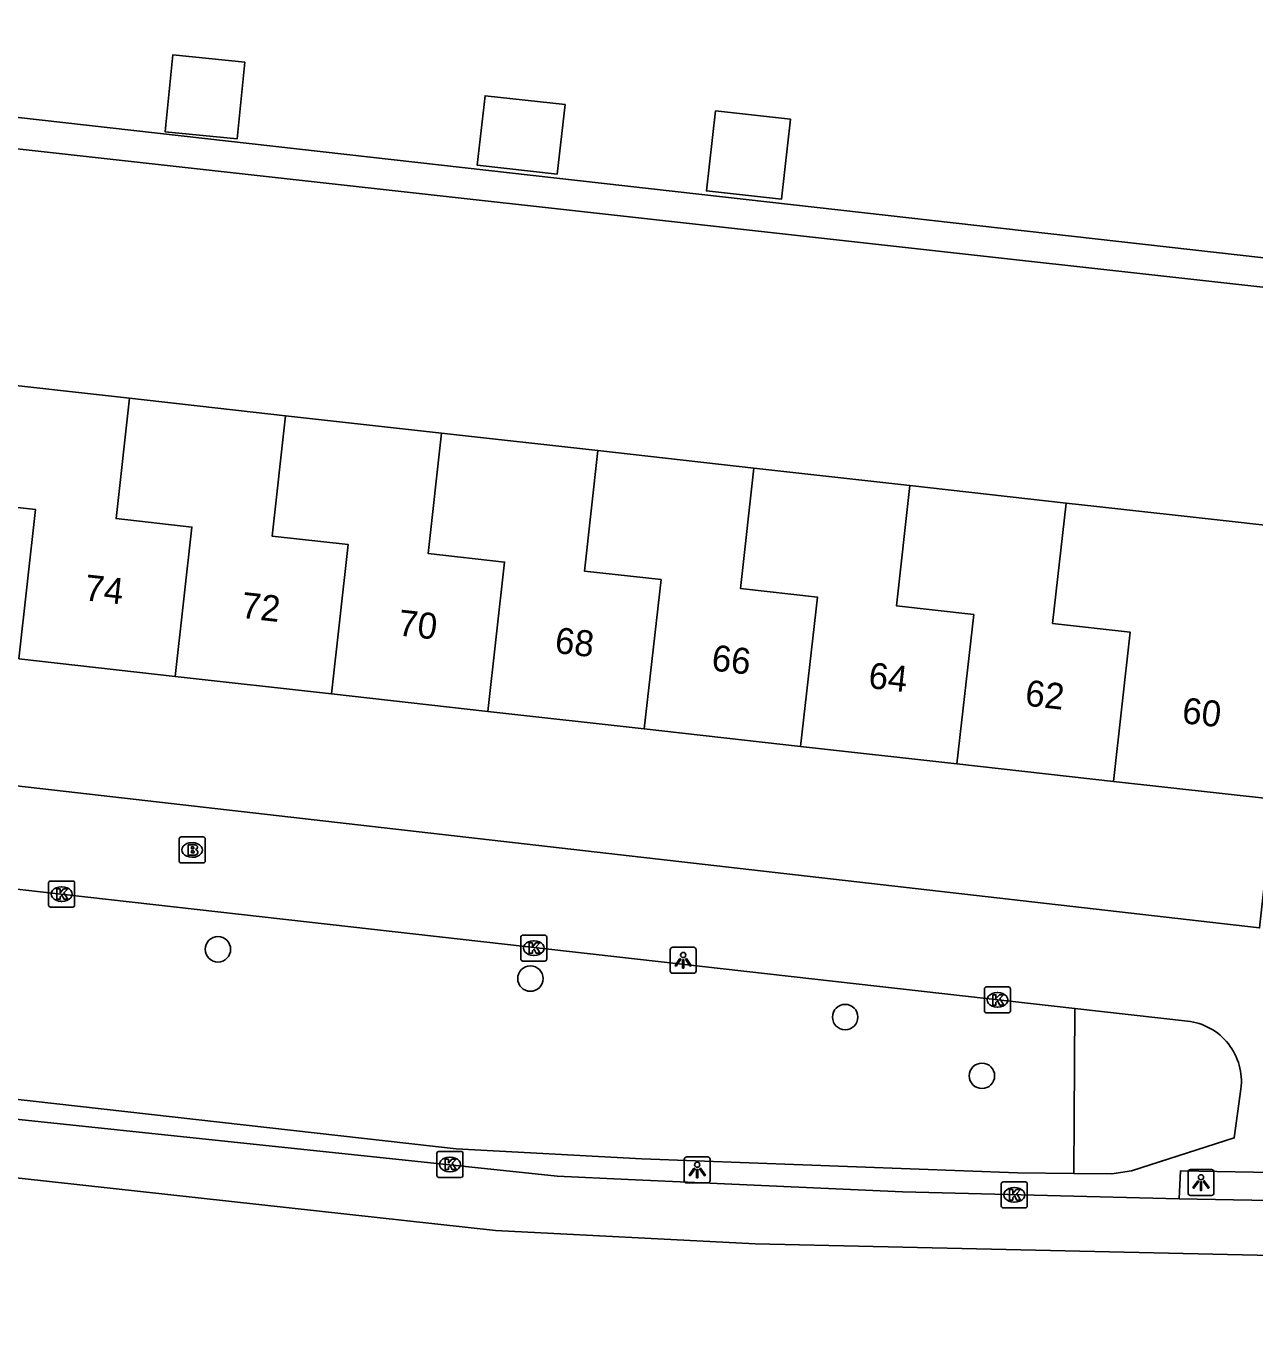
# Model space of a CAD drawing. Extents: x 162082 to 163393, y 388091 to 388632.
# Drawn here: x 162700.6 to 162747.9, y 388094.3 to 388144.8 of the extents above; entities that cross this region are included whole.
import ezdxf

# ---------------------------------------------------------------- set-up
doc = ezdxf.new("R2010")
doc.units = 0
for name, color, linetype in [('IMGEO_Boom', 7, 'Continuous'), ('IMGEO_Brandkraan', 7, 'Continuous'), ('IMGEO_Groenvoorziening', 7, 'Continuous'), ('IMGEO_Kolk', 7, 'Continuous'), ('IMGEO_Lichtpunt', 7, 'Continuous'), ('IMGEO_Pand', 7, 'Continuous'), ('IMGEO_Pand_nummerreeks', 7, 'Continuous'), ('IMGEO_Rijbaan_lokaal_gesloten', 7, 'Continuous'), ('IMGEO_Voetpad_open', 7, 'Continuous')]:
    doc.layers.add(name, color=color, linetype=linetype)

msp = doc.modelspace()

# ---------------------------------------------------------------- linework, layer by layer
at = {"layer": 'IMGEO_Boom'}
for centre in [(162707.987, 388109.266), (162720.009, 388108.14), (162732.121, 388106.659), (162737.384, 388104.398)]:
    msp.add_circle(centre, 0.489, dxfattribs=at)
at = {"layer": 'IMGEO_Brandkraan'}
for p, q in [((162706.495, 388112.661), (162706.495, 388113.513)), ((162706.57, 388113.587), (162707.422, 388113.587)), ((162706.983, 388113.367), (162707.008, 388113.367)), ((162707.496, 388113.513), (162707.496, 388112.661)), ((162707.006, 388112.807), (162706.981, 388112.807)), ((162707.422, 388112.587), (162706.57, 388112.587))]:
    msp.add_line(p, q, dxfattribs=at)
for points in [[(162706.495, 388112.661), (162706.495, 388113.513)], [(162706.57, 388113.587), (162707.422, 388113.587)], [(162707.496, 388113.513), (162707.496, 388112.661)], [(162706.843, 388113.287), (162706.843, 388112.887), (162707.056, 388112.887)], [(162707.074, 388113.287), (162706.843, 388113.287)], [(162707.022, 388113.206), (162706.968, 388113.206), (162706.968, 388113.13)], [(162706.968, 388113.13), (162707.021, 388113.13)], [(162707.03, 388113.054), (162706.968, 388113.054), (162706.968, 388112.973)], [(162706.968, 388112.973), (162707.03, 388112.973)], [(162707.422, 388112.587), (162706.57, 388112.587)]]:
    msp.add_lwpolyline(points, dxfattribs=at)
for centre, radius, start, end in [((162706.572, 388113.511), 0.0765, 91.552, 178.448), ((162706.572, 388113.511), 0.0765, 91.552, 178.448), ((162707.42, 388113.511), 0.0765, 1.552, 88.448), ((162707.42, 388113.511), 0.0765, 1.552, 88.448), ((162707.023, 388113.168), 0.0379, 267.8285, 90.9355), ((162707.031, 388113.013), 0.0404, 269.8759, 90.5077), ((162707.062, 388113.138), 0.251, 268.6676, 293.5347), ((162707.078, 388113.142), 0.145, 59.4692, 91.5367), ((162707.103, 388113.189), 0.0922, 285.5137, 58.1501), ((162707.108, 388112.997), 0.105, 301.3115, 78.989), ((162706.572, 388112.663), 0.0765, 181.552, 268.448), ((162706.572, 388112.663), 0.0765, 181.552, 268.448), ((162707.42, 388112.663), 0.0765, 271.552, 358.448), ((162707.42, 388112.663), 0.0765, 271.552, 358.448)]:
    msp.add_arc(centre, radius, start, end, dxfattribs=at)
for centre, major_axis, ratio, start_param, end_param in [((162706.982, 388113.087), (-0.387, 0.002), 0.722429, 4.712389, 7.853982), ((162707.007, 388113.087), (-0.39, 0.002), 0.717154, 1.570796, 4.712389)]:
    msp.add_ellipse(centre, major_axis=major_axis, ratio=ratio, start_param=start_param, end_param=end_param, dxfattribs=at)
at = {"layer": 'IMGEO_Groenvoorziening'}
msp.add_lwpolyline([(162740.958, 388106.991), (162740.923, 388100.643)], dxfattribs=at)
at = {"layer": 'IMGEO_Kolk'}
for p, q in [((162701.471, 388110.965), (162701.471, 388111.817)), ((162701.546, 388111.891), (162702.398, 388111.891)), ((162702.472, 388111.817), (162702.472, 388110.965)), ((162701.959, 388111.671), (162701.984, 388111.671)), ((162702.398, 388110.891), (162701.546, 388110.891)), ((162701.982, 388111.111), (162701.957, 388111.111)), ((162719.715, 388109.812), (162720.567, 388109.812)), ((162719.64, 388108.886), (162719.64, 388109.738)), ((162720.128, 388109.592), (162720.153, 388109.592)), ((162720.641, 388109.738), (162720.641, 388108.886)), ((162720.567, 388108.812), (162719.715, 388108.812)), ((162720.151, 388109.032), (162720.126, 388109.032)), ((162737.479, 388106.894), (162737.479, 388107.746)), ((162737.554, 388107.82), (162738.406, 388107.82)), ((162738.48, 388107.746), (162738.48, 388106.894)), ((162737.967, 388107.6), (162737.992, 388107.6)), ((162738.406, 388106.82), (162737.554, 388106.82)), ((162737.99, 388107.04), (162737.965, 388107.04)), ((162716.412, 388100.564), (162716.412, 388101.416)), ((162716.487, 388101.49), (162717.339, 388101.49)), ((162716.9, 388101.27), (162716.925, 388101.27)), ((162717.413, 388101.416), (162717.413, 388100.564)), ((162716.923, 388100.71), (162716.898, 388100.71)), ((162717.339, 388100.49), (162716.487, 388100.49)), ((162738.128, 388099.393), (162738.128, 388100.245)), ((162738.203, 388100.319), (162739.055, 388100.319)), ((162739.129, 388100.245), (162739.129, 388099.393)), ((162738.616, 388100.099), (162738.641, 388100.099)), ((162739.055, 388099.319), (162738.203, 388099.319)), ((162738.639, 388099.539), (162738.614, 388099.539))]:
    msp.add_line(p, q, dxfattribs=at)
for points in [[(162701.471, 388110.965), (162701.471, 388111.817)], [(162701.546, 388111.891), (162702.398, 388111.891)], [(162702.472, 388111.817), (162702.472, 388110.965)], [(162701.792, 388111.591), (162701.915, 388111.591), (162701.915, 388111.44), (162702.045, 388111.591), (162702.209, 388111.591), (162702.063, 388111.44), (162702.216, 388111.191), (162702.064, 388111.191), (162701.979, 388111.355), (162701.915, 388111.288), (162701.915, 388111.191), (162701.792, 388111.191), (162701.792, 388111.591)], [(162702.398, 388110.891), (162701.546, 388110.891)], [(162719.715, 388109.812), (162720.567, 388109.812)], [(162719.64, 388108.886), (162719.64, 388109.738)], [(162719.961, 388109.512), (162720.084, 388109.512), (162720.084, 388109.361), (162720.214, 388109.512), (162720.378, 388109.512), (162720.232, 388109.361), (162720.385, 388109.112), (162720.233, 388109.112), (162720.148, 388109.276), (162720.084, 388109.209), (162720.084, 388109.112), (162719.961, 388109.112), (162719.961, 388109.512)], [(162720.641, 388109.738), (162720.641, 388108.886)], [(162720.567, 388108.812), (162719.715, 388108.812)], [(162737.479, 388106.894), (162737.479, 388107.746)], [(162737.554, 388107.82), (162738.406, 388107.82)], [(162738.48, 388107.746), (162738.48, 388106.894)], [(162737.8, 388107.52), (162737.923, 388107.52), (162737.923, 388107.369), (162738.053, 388107.52), (162738.217, 388107.52), (162738.071, 388107.369), (162738.224, 388107.12), (162738.072, 388107.12), (162737.987, 388107.284), (162737.923, 388107.217), (162737.923, 388107.12), (162737.8, 388107.12), (162737.8, 388107.52)], [(162738.406, 388106.82), (162737.554, 388106.82)], [(162716.412, 388100.564), (162716.412, 388101.416)], [(162716.487, 388101.49), (162717.339, 388101.49)], [(162716.733, 388101.19), (162716.856, 388101.19), (162716.856, 388101.039), (162716.986, 388101.19), (162717.15, 388101.19), (162717.004, 388101.039), (162717.157, 388100.79), (162717.005, 388100.79), (162716.92, 388100.954), (162716.856, 388100.887), (162716.856, 388100.79), (162716.733, 388100.79), (162716.733, 388101.19)], [(162717.413, 388101.416), (162717.413, 388100.564)], [(162717.339, 388100.49), (162716.487, 388100.49)], [(162738.128, 388099.393), (162738.128, 388100.245)], [(162738.203, 388100.319), (162739.055, 388100.319)], [(162739.129, 388100.245), (162739.129, 388099.393)], [(162738.449, 388100.019), (162738.572, 388100.019), (162738.572, 388099.868), (162738.702, 388100.019), (162738.866, 388100.019), (162738.72, 388099.868), (162738.873, 388099.619), (162738.721, 388099.619), (162738.636, 388099.783), (162738.572, 388099.716), (162738.572, 388099.619), (162738.449, 388099.619), (162738.449, 388100.019)], [(162739.055, 388099.319), (162738.203, 388099.319)]]:
    msp.add_lwpolyline(points, dxfattribs=at)
for centre, start, end in [((162701.548, 388111.815), 91.552, 178.448), ((162701.548, 388111.815), 91.552, 178.448), ((162702.396, 388111.815), 1.552, 88.448), ((162702.396, 388111.815), 1.552, 88.448), ((162701.548, 388110.967), 181.552, 268.448), ((162701.548, 388110.967), 181.552, 268.448), ((162702.396, 388110.967), 271.552, 358.448), ((162702.396, 388110.967), 271.552, 358.448), ((162719.717, 388109.736), 91.552, 178.448), ((162719.717, 388109.736), 91.552, 178.448), ((162720.565, 388109.736), 1.552, 88.448), ((162720.565, 388109.736), 1.552, 88.448), ((162719.717, 388108.888), 181.552, 268.448), ((162719.717, 388108.888), 181.552, 268.448), ((162720.565, 388108.888), 271.552, 358.448), ((162720.565, 388108.888), 271.552, 358.448), ((162737.556, 388107.744), 91.552, 178.448), ((162737.556, 388107.744), 91.552, 178.448), ((162738.404, 388107.744), 1.552, 88.448), ((162738.404, 388107.744), 1.552, 88.448), ((162737.556, 388106.896), 181.552, 268.448), ((162737.556, 388106.896), 181.552, 268.448), ((162738.404, 388106.896), 271.552, 358.448), ((162738.404, 388106.896), 271.552, 358.448), ((162716.489, 388101.414), 91.552, 178.448), ((162716.489, 388101.414), 91.552, 178.448), ((162717.337, 388101.414), 1.552, 88.448), ((162717.337, 388101.414), 1.552, 88.448), ((162716.489, 388100.566), 181.552, 268.448), ((162716.489, 388100.566), 181.552, 268.448), ((162717.337, 388100.566), 271.552, 358.448), ((162717.337, 388100.566), 271.552, 358.448), ((162738.205, 388100.243), 91.552, 178.448), ((162738.205, 388100.243), 91.552, 178.448), ((162739.053, 388100.243), 1.552, 88.448), ((162739.053, 388100.243), 1.552, 88.448), ((162738.205, 388099.395), 181.552, 268.448), ((162738.205, 388099.395), 181.552, 268.448), ((162739.053, 388099.395), 271.552, 358.448), ((162739.053, 388099.395), 271.552, 358.448)]:
    msp.add_arc(centre, 0.0765, start, end, dxfattribs=at)
for centre, major_axis, ratio, start_param, end_param in [((162701.958, 388111.391), (-0.387, 0.002), 0.722429, 4.712389, 7.853982), ((162701.983, 388111.391), (-0.39, 0.002), 0.717154, 1.570796, 4.712389), ((162720.127, 388109.312), (-0.387, 0.002), 0.722429, 4.712389, 7.853982), ((162720.152, 388109.312), (-0.39, 0.002), 0.717154, 1.570796, 4.712389), ((162737.966, 388107.32), (-0.387, 0.002), 0.722429, 4.712389, 7.853982), ((162737.991, 388107.32), (-0.39, 0.002), 0.717154, 1.570796, 4.712389), ((162716.899, 388100.99), (-0.387, 0.002), 0.722429, 4.712389, 7.853982), ((162716.924, 388100.99), (-0.39, 0.002), 0.717154, 1.570796, 4.712389), ((162738.615, 388099.819), (-0.387, 0.002), 0.722429, 4.712389, 7.853982), ((162738.64, 388099.819), (-0.39, 0.002), 0.717154, 1.570796, 4.712389)]:
    msp.add_ellipse(centre, major_axis=major_axis, ratio=ratio, start_param=start_param, end_param=end_param, dxfattribs=at)
at = {"layer": 'IMGEO_Lichtpunt'}
for p, q in [((162725.39, 388109.248), (162725.39, 388108.441)), ((162725.39, 388109.248), (162725.39, 388108.441)), ((162726.292, 388109.343), (162725.484, 388109.343)), ((162726.292, 388109.343), (162725.484, 388109.343)), ((162726.386, 388108.441), (162726.386, 388109.248)), ((162726.386, 388108.441), (162726.386, 388109.248)), ((162725.484, 388108.347), (162726.292, 388108.347)), ((162725.484, 388108.347), (162726.292, 388108.347)), ((162725.93, 388101.181), (162725.93, 388100.374)), ((162725.93, 388101.181), (162725.93, 388100.374)), ((162726.832, 388101.276), (162726.024, 388101.276)), ((162726.832, 388101.276), (162726.024, 388101.276)), ((162726.926, 388100.374), (162726.926, 388101.181)), ((162726.926, 388100.374), (162726.926, 388101.181)), ((162745.313, 388100.698), (162745.313, 388099.891)), ((162745.313, 388100.698), (162745.313, 388099.891)), ((162746.215, 388100.793), (162745.407, 388100.793)), ((162746.215, 388100.793), (162745.407, 388100.793)), ((162746.309, 388099.891), (162746.309, 388100.698)), ((162746.309, 388099.891), (162746.309, 388100.698)), ((162726.024, 388100.28), (162726.832, 388100.28)), ((162726.024, 388100.28), (162726.832, 388100.28)), ((162745.407, 388099.797), (162746.215, 388099.797)), ((162745.407, 388099.797), (162746.215, 388099.797))]:
    msp.add_line(p, q, dxfattribs=at)
for points in [[(162725.764, 388108.912), (162725.803, 388108.884), (162725.615, 388108.622), (162725.577, 388108.649), (162725.764, 388108.912)], [(162725.866, 388108.864), (162725.913, 388108.864), (162725.913, 388108.542), (162725.866, 388108.542), (162725.866, 388108.864)], [(162725.976, 388108.884), (162726.014, 388108.911), (162726.201, 388108.649), (162726.162, 388108.621), (162725.976, 388108.884)], [(162726.304, 388100.845), (162726.343, 388100.817), (162726.155, 388100.555), (162726.117, 388100.582), (162726.304, 388100.845)], [(162726.406, 388100.797), (162726.453, 388100.797), (162726.453, 388100.475), (162726.406, 388100.475), (162726.406, 388100.797)], [(162726.516, 388100.817), (162726.554, 388100.844), (162726.741, 388100.582), (162726.702, 388100.554), (162726.516, 388100.817)], [(162745.687, 388100.362), (162745.726, 388100.334), (162745.538, 388100.072), (162745.5, 388100.099), (162745.687, 388100.362)], [(162745.789, 388100.314), (162745.836, 388100.314), (162745.836, 388099.992), (162745.789, 388099.992), (162745.789, 388100.314)], [(162745.899, 388100.334), (162745.937, 388100.361), (162746.124, 388100.099), (162746.085, 388100.071), (162745.899, 388100.334)]]:
    msp.add_lwpolyline(points, dxfattribs=at)
for centre in [(162725.889, 388109.046), (162726.429, 388100.979), (162745.812, 388100.496)]:
    msp.add_circle(centre, 0.0994, dxfattribs=at)
for centre, start, end in [((162725.484, 388109.248), 90, 180), ((162725.484, 388109.248), 90, 180), ((162726.292, 388109.248), 0, 90), ((162726.292, 388109.248), 0, 90), ((162725.484, 388108.441), 180, 270), ((162725.484, 388108.441), 180, 270), ((162726.292, 388108.441), 270, 0), ((162726.292, 388108.441), 270, 360), ((162726.024, 388101.181), 90, 180), ((162726.024, 388101.181), 90, 180), ((162726.832, 388101.181), 0, 90), ((162726.832, 388101.181), 0, 90), ((162745.407, 388100.698), 90, 180), ((162745.407, 388100.698), 90, 180), ((162746.215, 388100.698), 0, 90), ((162746.215, 388100.698), 0, 90), ((162726.024, 388100.374), 180, 270), ((162726.024, 388100.374), 180, 270), ((162726.832, 388100.374), 270, 0), ((162726.832, 388100.374), 270, 360), ((162745.407, 388099.891), 180, 270), ((162745.407, 388099.891), 180, 270), ((162746.215, 388099.891), 270, 0), ((162746.215, 388099.891), 270, 360)]:
    msp.add_arc(centre, 0.0946, start, end, dxfattribs=at)
at = {"layer": 'IMGEO_Pand'}
for points in [[(162709.02, 388143.398), (162708.726, 388140.444), (162705.952, 388140.72), (162705.978, 388140.981), (162706.246, 388143.674), (162709.02, 388143.398)], [(162721.342, 388141.761), (162721.043, 388139.088), (162717.966, 388139.432), (162718.265, 388142.106), (162721.342, 388141.761)], [(162727.129, 388141.527), (162730.014, 388141.204), (162729.668, 388138.119), (162726.784, 388138.443), (162727.129, 388141.527)], [(162700.324, 388120.439), (162700.969, 388126.183), (162698.058, 388126.508), (162698.577, 388131.139)], [(162698.577, 388131.139), (162704.584, 388130.467)], [(162706.341, 388119.765), (162706.986, 388125.51), (162704.065, 388125.836), (162704.584, 388130.467)], [(162704.584, 388130.467), (162710.59, 388129.795)], [(162710.59, 388129.795), (162710.072, 388125.164), (162713.003, 388124.836), (162712.357, 388119.092)], [(162710.59, 388129.795), (162716.595, 388129.123)], [(162716.595, 388129.123), (162716.078, 388124.492), (162719.019, 388124.163), (162718.374, 388118.419)], [(162722.602, 388128.45), (162716.595, 388129.123)], [(162724.39, 388117.746), (162725.035, 388123.49), (162722.085, 388123.82), (162722.602, 388128.45)], [(162728.607, 388127.778), (162722.602, 388128.45)], [(162730.406, 388117.073), (162731.051, 388122.817), (162728.091, 388123.148), (162728.607, 388127.778)], [(162728.607, 388127.778), (162734.613, 388127.106)], [(162734.613, 388127.106), (162734.098, 388122.476), (162737.068, 388122.143), (162736.423, 388116.399)], [(162740.619, 388126.434), (162734.613, 388127.106)], [(162742.44, 388115.726), (162743.085, 388121.47), (162740.104, 388121.804), (162740.619, 388126.434)], [(162749.751, 388125.412), (162746.777, 388125.745), (162741.808, 388126.301), (162740.619, 388126.434)], [(162706.341, 388119.765), (162700.324, 388120.439)], [(162712.357, 388119.092), (162706.341, 388119.765)], [(162718.374, 388118.419), (162712.357, 388119.092)], [(162718.374, 388118.419), (162724.39, 388117.746)], [(162724.39, 388117.746), (162730.406, 388117.073)], [(162736.423, 388116.399), (162730.406, 388117.073)], [(162736.423, 388116.399), (162742.44, 388115.726)], [(162742.44, 388115.726), (162748.606, 388115.036)]]:
    msp.add_lwpolyline(points, dxfattribs=at)
at = {"layer": 'IMGEO_Rijbaan_lokaal_gesloten'}
msp.add_lwpolyline([(162891.178, 388094.283), (162862.144, 388094.92), (162728.664, 388097.932), (162718.662, 388098.447), (162658.296, 388105.083), (162658.176, 388105.434)], dxfattribs=at)
at = {"layer": 'IMGEO_Voetpad_open'}
for points in [[(162688.625, 388152.114), (162687.557, 388142.698), (162750.849, 388135.576)], [(162686.416, 388132.5), (162687.422, 388141.491), (162750.73, 388134.453)], [(162684.724, 388117.321), (162748.067, 388110.086), (162748.395, 388113.098)], [(162740.958, 388106.991), (162693.647, 388112.321)], [(162745.295, 388106.502), (162740.958, 388106.991)], [(162692.953, 388104.317), (162694.484, 388104.143), (162717.155, 388101.594), (162724.293, 388101.205), (162738.752, 388100.665), (162740.923, 388100.643)], [(162744.969, 388099.668), (162734.332, 388099.937), (162723.767, 388100.411), (162721.042, 388100.533), (162687.414, 388104.072)], [(162740.923, 388100.643), (162742.381, 388100.629), (162743.135, 388100.746), (162747.09, 388102.008), (162747.348, 388103.891)], [(162744.969, 388099.668), (162745.028, 388100.744), (162751.331, 388100.63)], [(162751.947, 388099.538), (162744.969, 388099.668)]]:
    msp.add_lwpolyline(points, dxfattribs=at)
msp.add_arc((162745.035, 388104.185), 2.332, 352.7554, 83.5998, dxfattribs=at)

# ---------------------------------------------------------------- texts
at = {"layer": 'IMGEO_Pand_nummerreeks'}
for s, p in [('74', (162702.817, 388122.697)), ('72', (162708.847, 388122.021)), ('70', (162714.886, 388121.345)), ('68', (162720.919, 388120.67)), ('66', (162726.95, 388119.996)), ('64', (162732.983, 388119.321)), ('62', (162739.013, 388118.646)), ('60', (162745.052, 388117.97))]:
    msp.add_text(s, height=1, rotation=353.6149, dxfattribs=at).set_placement(p)

doc.saveas('drawing.dxf')
